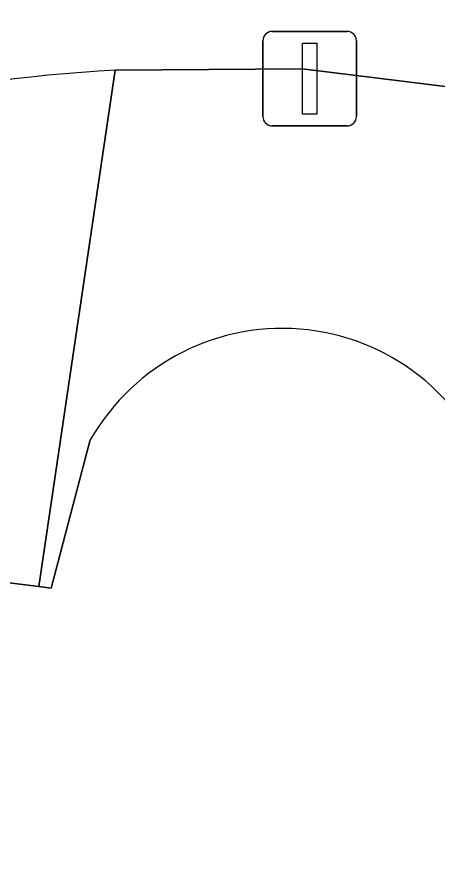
# Model space of a CAD drawing. Extents: x 161692 to 162379, y 380760 to 381678.
# Drawn here: x 162083.37 to 162087.82, y 381301.62 to 381310.64 of the extents above; entities that cross this region are included whole.
import ezdxf

# ---------------------------------------------------------------- set-up
doc = ezdxf.new("R2010")
doc.units = 0
for name, color, linetype in [('IMGEO_Lichtmast', 7, 'Continuous'), ('IMGEO_Pand', 7, 'Continuous'), ('IMGEO_Parkeervlak_open', 7, 'Continuous'), ('IMGEO_Voetpad_open', 7, 'Continuous')]:
    doc.layers.add(name, color=color, linetype=linetype)

msp = doc.modelspace()

# ---------------------------------------------------------------- linework, layer by layer
at = {"layer": 'IMGEO_Lichtmast'}
for p, q in [((162086.0671, 381310.4905), (162086.8569, 381310.4905)), ((162086.8569, 381310.4905), (162086.0671, 381310.4905)), ((162085.9671, 381309.5915), (162085.9671, 381310.3905)), ((162085.9671, 381310.3905), (162085.9671, 381309.5915)), ((162086.9569, 381310.3905), (162086.9569, 381309.5915)), ((162086.9569, 381309.5915), (162086.9569, 381310.3905)), ((162086.8569, 381309.4915), (162086.0671, 381309.4915)), ((162086.0671, 381309.4915), (162086.8569, 381309.4915))]:
    msp.add_line(p, q, dxfattribs=at)
msp.add_lwpolyline([(162086.387, 381310.366), (162086.537, 381310.366), (162086.537, 381309.616), (162086.387, 381309.616), (162086.387, 381310.366)], dxfattribs=at)
for centre, start, end in [((162086.0671, 381310.3905), 90, 180), ((162086.0671, 381310.3905), 90, 180), ((162086.8569, 381310.3905), 0, 90), ((162086.8569, 381310.3905), 360, 90), ((162086.0671, 381309.5915), 180, 270), ((162086.0671, 381309.5915), 180, 270), ((162086.8569, 381309.5915), 270, 0), ((162086.8569, 381309.5915), 270, 0)]:
    msp.add_arc(centre, 0.1, start, end, dxfattribs=at)
at = {"layer": 'IMGEO_Pand'}
msp.add_lwpolyline([(162084.143, 381306.174), (162083.728, 381304.609), (162083.599, 381304.625), (162083.167, 381304.678)], dxfattribs=at)
msp.add_arc((162086.1734, 381305.0151), 2.3378, 16.31816, 150.28394, dxfattribs=at)
at = {"layer": 'IMGEO_Parkeervlak_open'}
msp.add_lwpolyline([(162084.407, 381310.081), (162086.382, 381310.096), (162104.525, 381307.86), (162106.776, 381307.658), (162106.936, 381309.598), (162124.099, 381307.521), (162124.917, 381314.142), (162122.382, 381314.477), (162122.731, 381317.102), (162114.207, 381318.112), (162098.405, 381319.984), (162087.688, 381321.254)], dxfattribs=at)
msp.add_arc((162085.3862, 381292.5582), 17.5502, 93.19831, 130.26528, dxfattribs=at)
at = {"layer": 'IMGEO_Voetpad_open'}
for points in [[(162081.438, 381273.075), (162101.773, 381270.418), (162102.048, 381272.629), (162101.877, 381272.649), (162101.904, 381272.89), (162100.109, 381273.137), (162100.073, 381272.858), (162099.781, 381272.896), (162082.934, 381275.15), (162082.68, 381275.175), (162082.738, 381275.629), (162080.528, 381275.914), (162080.47, 381275.46), (162080.088, 381275.522), (162080.276, 381276.884), (162078.282, 381277.132), (162078.887, 381281.99), (162076.016, 381282.35), (162078.949, 381304.974), (162083.138, 381304.445), (162083.167, 381304.678), (162083.599, 381304.625), (162084.407, 381310.081)], [(162088.417, 381305.672), (162088.431, 381305.068), (162088.442, 381304.628), (162089.147, 381304.541), (162089.067, 381303.895), (162094.981, 381303.16), (162095.061, 381303.805), (162095.706, 381303.725), (162095.626, 381303.079), (162101.551, 381302.342), (162101.631, 381302.987), (162102.276, 381302.907), (162102.196, 381302.262), (162102.769, 381302.19), (162102.891, 381303.167), (162104.141, 381304.14), (162104.199, 381304.607), (162104.525, 381307.86), (162086.382, 381310.096), (162084.407, 381310.081), (162083.599, 381304.625), (162083.728, 381304.609), (162084.143, 381306.174)]]:
    msp.add_lwpolyline(points, dxfattribs=at)
for centre, radius, start, end in [((162085.3862, 381292.5582), 17.5502, 93.19831, 130.26528), ((162086.1734, 381305.0151), 2.3378, 16.31816, 150.28394)]:
    msp.add_arc(centre, radius, start, end, dxfattribs=at)

doc.saveas('drawing.dxf')
